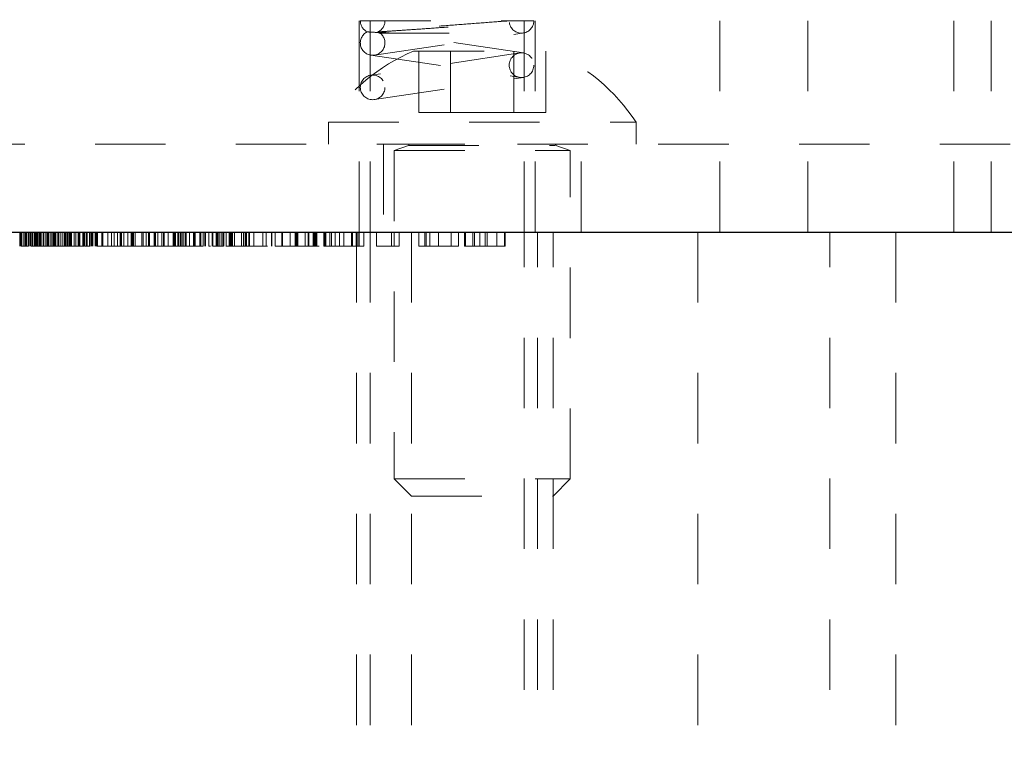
# Model space of a CAD drawing. Header units: inches. Extents: x 1880 to 2363, y -453 to -54.
# Tile 823 of 1056: x 2041.17 to 2042.57, y -80.88 to -79.84. Entities that reach past the tile are written whole.
import ezdxf

# ---------------------------------------------------------------- set-up
doc = ezdxf.new("R2010")
doc.units = ezdxf.units.IN
doc.header["$LTSCALE"] = 0.5
doc.header["$MEASUREMENT"] = 0
doc.linetypes.add('HIDDEN', pattern=[0.225, 0.15, -0.075])
for name, color, linetype in [('DIE-M-S3', 8, 'Continuous'), ('DSS-M-S', 53, 'Continuous'), ('SVD-M-S', 8, 'Continuous')]:
    doc.layers.add(name, color=color, linetype=linetype)

msp = doc.modelspace()

# ---------------------------------------------------------------- linework, layer by layer
at = {"layer": 'DIE-M-S3', "linetype": 'HIDDEN', "lineweight": 18}
for p, q in [((2041.65679, -79.64382), (2041.65679, -80.14382)), ((2041.67242, -79.64382), (2041.67242, -80.14382)), ((2041.89117, -80.14382), (2041.89117, -79.64382)), ((2041.90679, -80.14382), (2041.90679, -79.64382)), ((2042.16929, -79.64382), (2042.16929, -80.14382)), ((2042.29429, -80.14382), (2042.29429, -79.64382)), ((2042.50179, -80.14382), (2042.50179, -79.64382)), ((2042.55479, -80.14382), (2042.55479, -79.64382))]:
    msp.add_line(p, q, dxfattribs=at)
at = {"layer": 'DSS-M-S', "linetype": 'HIDDEN', "lineweight": 18}
for p, q in [((2041.08179, -80.01882), (2042.58179, -80.01882)), ((2041.69129, -80.01882), (2041.69129, -80.14382)), ((2041.97229, -80.14382), (2041.97229, -80.01882)), ((2041.17478, -80.16382), (2041.17478, -80.14382)), ((2041.17496, -80.16382), (2041.17496, -80.14382)), ((2041.175, -80.16382), (2041.175, -80.14382)), ((2041.17577, -80.16382), (2041.17577, -80.14382)), ((2041.17601, -80.16382), (2041.17601, -80.14382)), ((2041.17603, -80.16382), (2041.17603, -80.14382)), ((2041.17603, -80.16382), (2041.17603, -80.14382)), ((2041.17603, -80.16382), (2041.17603, -80.14382)), ((2041.17692, -80.16382), (2041.17692, -80.14382)), ((2041.17694, -80.16382), (2041.17694, -80.14382)), ((2041.17708, -80.16382), (2041.17708, -80.14382)), ((2041.17718, -80.16382), (2041.17718, -80.14382)), ((2041.17728, -80.16382), (2041.17728, -80.14382)), ((2041.17761, -80.16382), (2041.17761, -80.14382)), ((2041.1808, -80.16382), (2041.1808, -80.14382)), ((2041.18269, -80.16382), (2041.18269, -80.14382)), ((2041.18385, -80.16382), (2041.18385, -80.14382)), ((2041.18453, -80.16382), (2041.18453, -80.14382)), ((2041.18673, -80.16382), (2041.18673, -80.14382)), ((2041.18772, -80.16382), (2041.18772, -80.14382)), ((2041.18978, -80.16382), (2041.18978, -80.14382)), ((2041.19077, -80.16382), (2041.19077, -80.14382)), ((2041.19295, -80.16382), (2041.19295, -80.14382)), ((2041.19538, -80.16382), (2041.19538, -80.14382)), ((2041.19555, -80.16382), (2041.19555, -80.14382)), ((2041.19646, -80.16382), (2041.19646, -80.14382)), ((2041.1967, -80.16382), (2041.1967, -80.14382)), ((2041.19704, -80.16382), (2041.19704, -80.14382)), ((2041.19718, -80.16382), (2041.19718, -80.14382)), ((2041.19737, -80.16382), (2041.19737, -80.14382)), ((2041.19741, -80.16382), (2041.19741, -80.14382)), ((2041.19794, -80.16382), (2041.19794, -80.14382)), ((2041.19885, -80.16382), (2041.19885, -80.14382)), ((2041.2, -80.16382), (2041.2, -80.14382)), ((2041.20187, -80.16382), (2041.20187, -80.14382)), ((2041.20213, -80.16382), (2041.20213, -80.14382)), ((2041.20247, -80.16382), (2041.20247, -80.14382)), ((2041.20256, -80.16382), (2041.20256, -80.14382)), ((2041.2027, -80.16382), (2041.2027, -80.14382)), ((2041.20346, -80.16382), (2041.20346, -80.14382)), ((2041.20397, -80.16382), (2041.20397, -80.14382)), ((2041.20429, -80.16382), (2041.20429, -80.14382)), ((2041.20487, -80.16382), (2041.20487, -80.14382)), ((2041.20541, -80.16382), (2041.20541, -80.14382)), ((2041.20808, -80.16382), (2041.20808, -80.14382)), ((2041.20878, -80.16382), (2041.20878, -80.14382)), ((2041.2088, -80.16382), (2041.2088, -80.14382)), ((2041.21177, -80.16382), (2041.21177, -80.14382)), ((2041.21378, -80.16382), (2041.21378, -80.14382)), ((2041.21462, -80.16382), (2041.21462, -80.14382)), ((2041.21472, -80.16382), (2041.21472, -80.14382)), ((2041.215, -80.16382), (2041.215, -80.14382)), ((2041.21526, -80.16382), (2041.21526, -80.14382)), ((2041.21532, -80.16382), (2041.21532, -80.14382)), ((2041.21534, -80.16382), (2041.21534, -80.14382)), ((2041.2154, -80.16382), (2041.2154, -80.14382)), ((2041.21572, -80.16382), (2041.21572, -80.14382)), ((2041.21615, -80.16382), (2041.21615, -80.14382)), ((2041.2187, -80.16382), (2041.2187, -80.14382)), ((2041.21937, -80.16382), (2041.21937, -80.14382)), ((2041.22154, -80.16382), (2041.22154, -80.14382)), ((2041.22192, -80.16382), (2041.22192, -80.14382)), ((2041.22308, -80.16382), (2041.22308, -80.14382)), ((2041.22423, -80.16382), (2041.22423, -80.14382)), ((2041.22541, -80.16382), (2041.22541, -80.14382)), ((2041.22604, -80.16382), (2041.22604, -80.14382)), ((2041.22885, -80.16382), (2041.22885, -80.14382)), ((2041.22917, -80.16382), (2041.22917, -80.14382)), ((2041.23, -80.16382), (2041.23, -80.14382)), ((2041.23231, -80.16382), (2041.23231, -80.14382)), ((2041.23487, -80.16382), (2041.23487, -80.14382)), ((2041.23522, -80.16382), (2041.23522, -80.14382)), ((2041.23803, -80.16382), (2041.23803, -80.14382)), ((2041.23808, -80.16382), (2041.23808, -80.14382)), ((2041.23833, -80.16382), (2041.23833, -80.14382)), ((2041.23847, -80.16382), (2041.23847, -80.14382)), ((2041.23923, -80.16382), (2041.23923, -80.14382)), ((2041.23992, -80.16382), (2041.23992, -80.14382)), ((2041.24061, -80.16382), (2041.24061, -80.14382)), ((2041.24241, -80.16382), (2041.24241, -80.14382)), ((2041.24311, -80.16382), (2041.24311, -80.14382)), ((2041.24475, -80.16382), (2041.24475, -80.14382)), ((2041.24615, -80.16382), (2041.24615, -80.14382)), ((2041.24624, -80.16382), (2041.24624, -80.14382)), ((2041.24641, -80.16382), (2041.24641, -80.14382)), ((2041.24651, -80.16382), (2041.24651, -80.14382)), ((2041.24731, -80.16382), (2041.24731, -80.14382)), ((2041.24846, -80.16382), (2041.24846, -80.14382)), ((2041.25208, -80.16382), (2041.25208, -80.14382)), ((2041.25425, -80.16382), (2041.25425, -80.14382)), ((2041.25785, -80.16382), (2041.25785, -80.14382)), ((2041.25935, -80.16382), (2041.25935, -80.14382)), ((2041.25968, -80.16382), (2041.25968, -80.14382)), ((2041.26025, -80.16382), (2041.26025, -80.14382)), ((2041.26418, -80.16382), (2041.26418, -80.14382)), ((2041.26494, -80.16382), (2041.26494, -80.14382)), ((2041.26582, -80.16382), (2041.26582, -80.14382)), ((2041.26692, -80.16382), (2041.26692, -80.14382)), ((2041.26923, -80.16382), (2041.26923, -80.14382)), ((2041.26992, -80.14382), (2041.26992, -80.16382)), ((2041.27064, -80.16382), (2041.27064, -80.14382)), ((2041.27408, -80.16382), (2041.27408, -80.14382)), ((2041.275, -80.16382), (2041.275, -80.14382)), ((2041.27693, -80.16382), (2041.27693, -80.14382)), ((2041.27731, -80.16382), (2041.27731, -80.14382)), ((2041.27863, -80.16382), (2041.27863, -80.14382)), ((2041.28203, -80.16382), (2041.28203, -80.14382)), ((2041.28333, -80.16382), (2041.28333, -80.14382)), ((2041.28423, -80.16382), (2041.28423, -80.14382)), ((2041.28538, -80.16382), (2041.28538, -80.14382)), ((2041.29115, -80.16382), (2041.29115, -80.14382)), ((2041.29272, -80.16382), (2041.29272, -80.14382)), ((2041.29997, -80.16382), (2041.29997, -80.14382)), ((2041.30526, -80.16382), (2041.30526, -80.14382)), ((2041.30874, -80.16382), (2041.30874, -80.14382)), ((2041.31365, -80.16382), (2041.31365, -80.14382)), ((2041.31749, -80.14382), (2041.31749, -80.16382)), ((2041.31795, -80.16382), (2041.31795, -80.14382)), ((2041.31803, -80.16382), (2041.31803, -80.14382)), ((2041.31876, -80.16382), (2041.31876, -80.14382)), ((2041.31943, -80.16382), (2041.31943, -80.14382)), ((2041.32271, -80.16382), (2041.32271, -80.14382)), ((2041.32808, -80.16382), (2041.32808, -80.14382)), ((2041.33313, -80.16382), (2041.33313, -80.14382)), ((2041.33385, -80.16382), (2041.33385, -80.14382)), ((2041.33433, -80.16382), (2041.33433, -80.14382)), ((2041.335, -80.16382), (2041.335, -80.14382)), ((2041.3356, -80.16382), (2041.3356, -80.14382)), ((2041.33615, -80.16382), (2041.33615, -80.14382)), ((2041.33849, -80.16382), (2041.33849, -80.14382)), ((2041.33852, -80.16382), (2041.33852, -80.14382)), ((2041.34827, -80.16382), (2041.34827, -80.14382)), ((2041.3502, -80.16382), (2041.3502, -80.14382)), ((2041.35445, -80.16382), (2041.35445, -80.14382)), ((2041.35764, -80.16382), (2041.35764, -80.14382)), ((2041.35839, -80.16382), (2041.35839, -80.14382)), ((2041.35896, -80.16382), (2041.35896, -80.14382)), ((2041.3656, -80.16382), (2041.3656, -80.14382)), ((2041.36641, -80.16382), (2041.36641, -80.14382)), ((2041.36776, -80.16382), (2041.36776, -80.14382)), ((2041.37077, -80.16382), (2041.37077, -80.14382)), ((2041.37654, -80.16382), (2041.37654, -80.14382)), ((2041.3791, -80.16382), (2041.3791, -80.14382)), ((2041.37983, -80.16382), (2041.37983, -80.14382)), ((2041.38577, -80.16382), (2041.38577, -80.14382)), ((2041.39269, -80.16382), (2041.39269, -80.14382)), ((2041.39385, -80.16382), (2041.39385, -80.14382)), ((2041.39526, -80.16382), (2041.39526, -80.14382)), ((2041.396, -80.16382), (2041.396, -80.14382)), ((2041.3992, -80.16382), (2041.3992, -80.14382)), ((2041.39927, -80.16382), (2041.39927, -80.14382)), ((2041.40077, -80.16382), (2041.40077, -80.14382)), ((2041.40333, -80.16382), (2041.40333, -80.14382)), ((2041.40481, -80.16382), (2041.40481, -80.14382)), ((2041.40535, -80.16382), (2041.40535, -80.14382)), ((2041.40795, -80.16382), (2041.40795, -80.14382)), ((2041.41011, -80.16382), (2041.41011, -80.14382)), ((2041.41131, -80.16382), (2041.41131, -80.14382)), ((2041.41604, -80.16382), (2041.41604, -80.14382)), ((2041.42152, -80.16382), (2041.42152, -80.14382)), ((2041.42306, -80.16382), (2041.42306, -80.14382)), ((2041.42385, -80.16382), (2041.42385, -80.14382)), ((2041.43077, -80.16382), (2041.43077, -80.14382)), ((2041.43192, -80.16382), (2041.43192, -80.14382)), ((2041.43538, -80.16382), (2041.43538, -80.14382)), ((2041.43759, -80.16382), (2041.43759, -80.14382)), ((2041.43802, -80.16382), (2041.43802, -80.14382)), ((2041.4386, -80.16382), (2041.4386, -80.14382)), ((2041.43881, -80.16382), (2041.43881, -80.14382)), ((2041.43885, -80.16382), (2041.43885, -80.14382)), ((2041.44336, -80.16382), (2041.44336, -80.14382)), ((2041.44357, -80.16382), (2041.44357, -80.14382)), ((2041.44808, -80.16382), (2041.44808, -80.14382)), ((2041.44923, -80.16382), (2041.44923, -80.14382)), ((2041.45385, -80.16382), (2041.45385, -80.14382)), ((2041.45511, -80.16382), (2041.45511, -80.14382)), ((2041.45568, -80.16382), (2041.45568, -80.14382)), ((2041.45673, -80.16382), (2041.45673, -80.14382)), ((2041.45888, -80.16382), (2041.45888, -80.14382)), ((2041.46192, -80.16382), (2041.46192, -80.14382)), ((2041.46218, -80.16382), (2041.46218, -80.14382)), ((2041.46423, -80.16382), (2041.46423, -80.14382)), ((2041.46449, -80.16382), (2041.46449, -80.14382)), ((2041.46785, -80.16382), (2041.46785, -80.14382)), ((2041.47227, -80.16382), (2041.47227, -80.14382)), ((2041.47362, -80.16382), (2041.47362, -80.14382)), ((2041.47487, -80.16382), (2041.47487, -80.14382)), ((2041.47512, -80.16382), (2041.47512, -80.14382)), ((2041.47544, -80.16382), (2041.47544, -80.14382)), ((2041.47602, -80.16382), (2041.47602, -80.14382)), ((2041.47718, -80.16382), (2041.47718, -80.14382)), ((2041.47995, -80.16382), (2041.47995, -80.14382)), ((2041.48985, -80.16382), (2041.48985, -80.14382)), ((2041.4927, -80.16382), (2041.4927, -80.14382)), ((2041.49308, -80.16382), (2041.49308, -80.14382)), ((2041.49564, -80.16382), (2041.49564, -80.14382)), ((2041.49678, -80.16382), (2041.49678, -80.14382)), ((2041.5, -80.16382), (2041.5, -80.14382)), ((2041.50115, -80.16382), (2041.50115, -80.14382)), ((2041.50718, -80.16382), (2041.50718, -80.14382)), ((2041.51984, -80.16382), (2041.51984, -80.14382)), ((2041.52482, -80.16382), (2041.52482, -80.14382)), ((2041.53223, -80.16382), (2041.53223, -80.14382)), ((2041.53283, -80.16382), (2041.53283, -80.14382)), ((2041.53283, -80.16382), (2041.53283, -80.14382)), ((2041.53737, -80.16382), (2041.53737, -80.14382)), ((2041.54699, -80.16382), (2041.54699, -80.14382)), ((2041.54806, -80.16382), (2041.54806, -80.14382)), ((2041.55903, -80.16382), (2041.55903, -80.14382)), ((2041.56577, -80.14382), (2041.56577, -80.16382)), ((2041.56699, -80.16382), (2041.56699, -80.14382)), ((2041.56738, -80.16382), (2041.56738, -80.14382)), ((2041.56744, -80.16382), (2041.56744, -80.14382)), ((2041.56827, -80.16382), (2041.56827, -80.14382)), ((2041.56895, -80.16382), (2041.56895, -80.14382)), ((2041.56896, -80.16382), (2041.56896, -80.14382)), ((2041.56959, -80.16382), (2041.56959, -80.14382)), ((2041.56974, -80.16382), (2041.56974, -80.14382)), ((2041.58016, -80.16382), (2041.58016, -80.14382)), ((2041.58438, -80.16382), (2041.58438, -80.14382)), ((2041.58545, -80.16382), (2041.58545, -80.14382)), ((2041.59143, -80.16382), (2041.59143, -80.14382)), ((2041.5923, -80.16382), (2041.5923, -80.14382)), ((2041.59362, -80.16382), (2041.59362, -80.14382)), ((2041.59507, -80.16382), (2041.59507, -80.14382)), ((2041.59613, -80.16382), (2041.59613, -80.14382)), ((2041.59654, -80.16382), (2041.59654, -80.14382)), ((2041.59654, -80.16382), (2041.59654, -80.14382)), ((2041.60682, -80.16382), (2041.60682, -80.14382)), ((2041.6078, -80.16382), (2041.6078, -80.14382)), ((2041.60818, -80.16382), (2041.60818, -80.14382)), ((2041.60928, -80.16382), (2041.60928, -80.14382)), ((2041.60951, -80.16382), (2041.60951, -80.14382)), ((2041.6154, -80.16382), (2041.6154, -80.14382)), ((2041.6175, -80.16382), (2041.6175, -80.14382)), ((2041.62283, -80.16382), (2041.62283, -80.14382)), ((2041.62893, -80.16382), (2041.62893, -80.14382)), ((2041.62919, -80.16382), (2041.62919, -80.14382)), ((2041.63501, -80.16382), (2041.63501, -80.14382)), ((2041.63513, -80.16382), (2041.63513, -80.14382)), ((2041.64591, -80.16382), (2041.64591, -80.14382)), ((2041.64761, -80.16382), (2041.64761, -80.14382)), ((2041.65276, -80.16382), (2041.65276, -80.14382)), ((2041.65329, -80.14382), (2041.65329, -82.39382)), ((2041.65506, -80.16382), (2041.65506, -80.14382)), ((2041.65708, -80.16382), (2041.65708, -80.14382)), ((2041.66344, -80.16382), (2041.66344, -80.14382)), ((2041.67242, -80.14382), (2041.67242, -82.39382)), ((2041.68161, -80.16382), (2041.68161, -80.14382)), ((2041.70297, -80.16382), (2041.70297, -80.14382)), ((2041.70678, -80.16382), (2041.70678, -80.14382)), ((2041.71366, -80.16382), (2041.71366, -80.14382)), ((2041.73129, -80.14382), (2041.73129, -82.39382)), ((2041.74143, -80.16382), (2041.74143, -80.14382)), ((2041.75001, -80.16382), (2041.75001, -80.14382)), ((2041.75212, -80.16382), (2041.75212, -80.14382)), ((2041.75744, -80.16382), (2041.75744, -80.14382)), ((2041.76963, -80.16382), (2041.76963, -80.14382)), ((2041.76975, -80.16382), (2041.76975, -80.14382)), ((2041.78737, -80.16382), (2041.78737, -80.14382)), ((2041.79806, -80.16382), (2041.79806, -80.14382)), ((2041.80661, -80.16382), (2041.80661, -80.14382)), ((2041.80767, -80.16382), (2041.80767, -80.14382)), ((2041.80781, -80.16382), (2041.80781, -80.14382)), ((2041.81836, -80.16382), (2041.81836, -80.14382)), ((2041.82051, -80.16382), (2041.82051, -80.14382)), ((2041.82837, -80.16382), (2041.82837, -80.14382)), ((2041.83579, -80.16382), (2041.83579, -80.14382)), ((2041.83602, -80.16382), (2041.83602, -80.14382)), ((2041.83866, -80.16382), (2041.83866, -80.14382)), ((2041.85255, -80.16382), (2041.85255, -80.14382)), ((2041.86323, -80.16382), (2041.86323, -80.14382)), ((2041.8643, -80.16382), (2041.8643, -80.14382)), ((2041.89117, -82.39382), (2041.89117, -80.14382)), ((2041.91029, -82.39382), (2041.91029, -80.14382)), ((2041.93229, -82.39382), (2041.93229, -80.14382)), ((2042.13804, -80.14382), (2042.13804, -82.39382)), ((2042.32554, -82.39382), (2042.32554, -80.14382)), ((2042.41929, -80.14382), (2042.41929, -82.39382)), ((2041.19885, -80.16382), (2041.19077, -80.16382)), ((2041.20541, -80.16382), (2041.19885, -80.16382)), ((2041.23847, -80.16382), (2041.20541, -80.16382)), ((2041.24846, -80.16382), (2041.23847, -80.16382)), ((2041.25968, -80.16382), (2041.25104, -80.16382)), ((2041.275, -80.16382), (2041.26692, -80.16382)), ((2041.29115, -80.16382), (2041.28423, -80.16382)), ((2041.29997, -80.16382), (2041.29115, -80.16382)), ((2041.31365, -80.16382), (2041.29997, -80.16382)), ((2041.35445, -80.16382), (2041.31365, -80.16382)), ((2041.36776, -80.16382), (2041.35445, -80.16382)), ((2041.37654, -80.16382), (2041.36776, -80.16382)), ((2041.3791, -80.16382), (2041.37654, -80.16382)), ((2041.3791, -80.16382), (2041.38577, -80.16382)), ((2041.39269, -80.16382), (2041.38577, -80.16382)), ((2041.43538, -80.16382), (2041.39269, -80.16382)), ((2041.4455, -80.16382), (2041.44336, -80.16382)), ((2041.47544, -80.16382), (2041.46766, -80.16382)), ((2041.50718, -80.16382), (2041.5, -80.16382)), ((2041.50558, -80.16382), (2041.52667, -80.16382)), ((2041.59654, -80.16382), (2041.59993, -80.16382)), ((2041.71366, -80.16382), (2041.70297, -80.16382)), ((2041.8643, -80.16382), (2041.80661, -80.16382))]:
    msp.add_line(p, q, dxfattribs=at)
at = {"layer": 'DSS-M-S', "linetype": 'Continuous', "lineweight": 25}
msp.add_line((2034.68179, -80.14382), (2047.18179, -80.14382), dxfattribs=at)
at = {"layer": 'DSS-M-S', "linetype": 'HIDDEN', "lineweight": 18}
for points, knots in [([(2041.18736, -80.16382), (2041.18732, -80.16382), (2041.18418, -80.16382), (2041.18054, -80.16382), (2041.17694, -80.16382)], [0, 0, 0, 0, 0.013063, 1, 1, 1, 1]), ([(2041.26003, -80.16382), (2041.25809, -80.16382), (2041.25381, -80.16382), (2041.24891, -80.16382), (2041.24624, -80.16382)], [0, 0, 0, 0, 0.45490193, 1, 1, 1, 1]), ([(2041.24651, -80.16382), (2041.24897, -80.16382), (2041.25389, -80.16382), (2041.26149, -80.16382), (2041.26418, -80.16382), (2041.26582, -80.16382)], [0, 0, 0, 0, 0.2802572, 0.5607811, 1, 1, 1, 1]), ([(2041.45673, -80.16382), (2041.45563, -80.16382), (2041.45342, -80.16382), (2041.45098, -80.16382), (2041.44947, -80.16382), (2041.44931, -80.16382), (2041.44923, -80.16382)], [0, 0, 0, 0, 0.27958116, 0.55914317, 0.77957542, 1, 1, 1, 1]), ([(2041.46423, -80.16382), (2041.4641, -80.16382), (2041.46384, -80.16382), (2041.46179, -80.16382), (2041.45934, -80.16382), (2041.4576, -80.16382), (2041.45673, -80.16382)], [0, 0, 0, 0, 0.2794691, 0.5593578, 0.7796739, 1, 1, 1, 1]), ([(2041.46785, -80.16382), (2041.47007, -80.16382), (2041.47404, -80.16382), (2041.47814, -80.16382), (2041.47995, -80.16382)], [0, 0, 0, 0, 0.5599058, 1, 1, 1, 1]), ([(2041.50115, -80.16382), (2041.50065, -80.16382), (2041.49964, -80.16382), (2041.49245, -80.16382), (2041.48414, -80.16382), (2041.47834, -80.16382), (2041.47544, -80.16382)], [0, 0, 0, 0, 0.2791829, 0.5590851, 0.779446, 1, 1, 1, 1]), ([(2041.56827, -80.16382), (2041.56468, -80.16382), (2041.55751, -80.16382), (2041.54797, -80.16382), (2041.53826, -80.16382), (2041.53774, -80.16382), (2041.53737, -80.16382)], [0, 0, 0, 0, 0.1871549, 0.3739381, 0.5606233, 1, 1, 1, 1]), ([(2041.54806, -80.16382), (2041.54843, -80.16382), (2041.54917, -80.16382), (2041.55419, -80.16382), (2041.56073, -80.16382), (2041.5652, -80.16382), (2041.56744, -80.16382)], [0, 0, 0, 0, 0.2797125, 0.5592399, 0.7794049, 1, 1, 1, 1]), ([(2041.59613, -80.16382), (2041.59566, -80.16382), (2041.59472, -80.16382), (2041.58763, -80.16382), (2041.57811, -80.16382), (2041.57155, -80.16382), (2041.56827, -80.16382)], [0, 0, 0, 0, 0.28002712, 0.5594395, 0.7795586, 1, 1, 1, 1]), ([(2041.6154, -80.16382), (2041.61239, -80.16382), (2041.60701, -80.16382), (2041.60688, -80.16382), (2041.60682, -80.16382)], [0, 0, 0, 0, 0.5578599, 1, 1, 1, 1]), ([(2041.63513, -80.16382), (2041.63093, -80.16382), (2041.62344, -80.16382), (2041.61785, -80.16382), (2041.6154, -80.16382)], [0, 0, 0, 0, 0.5599424, 1, 1, 1, 1]), ([(2041.66344, -80.16382), (2041.66306, -80.16382), (2041.66258, -80.16382), (2041.65482, -80.16382), (2041.64735, -80.16382), (2041.64001, -80.16382), (2041.63513, -80.16382)], [0, 0, 0, 0, 0.4997948, 0.6254512, 0.7509263, 1, 1, 1, 1]), ([(2041.63513, -80.16382), (2041.63687, -80.16382), (2041.64036, -80.16382), (2041.64496, -80.16382), (2041.64861, -80.16382), (2041.65262, -80.16382), (2041.6527, -80.16382), (2041.65276, -80.16382)], [0, 0, 0, 0, 0.1248849, 0.2497884, 0.374806, 0.4999379, 1, 1, 1, 1]), ([(2041.70297, -80.16382), (2041.69926, -80.16382), (2041.69262, -80.16382), (2041.68497, -80.16382), (2041.68161, -80.16382)], [0, 0, 0, 0, 0.5596689, 1, 1, 1, 1]), ([(2041.75001, -80.16382), (2041.74701, -80.16382), (2041.74162, -80.16382), (2041.74149, -80.16382), (2041.74143, -80.16382)], [0, 0, 0, 0, 0.5578599, 1, 1, 1, 1]), ([(2041.76975, -80.16382), (2041.76555, -80.16382), (2041.75805, -80.16382), (2041.75247, -80.16382), (2041.75001, -80.16382)], [0, 0, 0, 0, 0.55994243, 1, 1, 1, 1]), ([(2041.79806, -80.16382), (2041.79767, -80.16382), (2041.79719, -80.16382), (2041.78943, -80.16382), (2041.78197, -80.16382), (2041.77463, -80.16382), (2041.76975, -80.16382)], [0, 0, 0, 0, 0.4997948, 0.6254512, 0.7509263, 1, 1, 1, 1]), ([(2041.76975, -80.16382), (2041.77149, -80.16382), (2041.77498, -80.16382), (2041.77957, -80.16382), (2041.78322, -80.16382), (2041.78723, -80.16382), (2041.78731, -80.16382), (2041.78737, -80.16382)], [0, 0, 0, 0, 0.1248849, 0.2497884, 0.374806, 0.4999379, 1, 1, 1, 1])]:
    msp.add_open_spline(points, degree=3, knots=knots, dxfattribs=at)
at = {"layer": 'SVD-M-S', "linetype": 'HIDDEN', "lineweight": 18}
for p, q in [((2041.65854, -79.84382), (2041.87004, -79.84382)), ((2041.67862, -79.89263), (2041.89012, -79.86113)), ((2041.68461, -79.86132), (2041.88754, -79.86132)), ((2041.89012, -79.88951), (2041.69546, -79.86052)), ((2041.73429, -79.88682), (2041.92929, -79.88682)), ((2041.74173, -79.97382), (2041.74173, -79.88682)), ((2041.78676, -79.97382), (2041.78676, -79.88682)), ((2041.87683, -79.97382), (2041.87683, -79.88682)), ((2041.92186, -79.97382), (2041.92186, -79.88682)), ((2041.88496, -79.88951), (2041.67346, -79.92101)), ((2041.67346, -79.89263), (2041.88496, -79.92413)), ((2041.67862, -79.95563), (2041.89012, -79.92413)), ((2041.74173, -79.97382), (2041.78676, -79.97382)), ((2041.78676, -79.97382), (2041.87683, -79.97382)), ((2041.87683, -79.97382), (2041.92186, -79.97382)), ((2041.61329, -79.98782), (2042.05029, -79.98782)), ((2041.61329, -79.98782), (2041.61329, -80.01882)), ((2042.05029, -80.01882), (2042.05029, -79.98782)), ((2041.70679, -80.01882), (2041.70679, -80.01921)), ((2041.70679, -80.01921), (2041.95679, -80.01921)), ((2041.7271, -80.02074), (2041.70679, -80.02813)), ((2041.7271, -80.02074), (2041.93471, -80.02074)), ((2041.95679, -80.02813), (2041.93649, -80.02074)), ((2041.95679, -80.01921), (2041.95679, -80.01882)), ((2041.70679, -80.02813), (2041.95679, -80.02813)), ((2041.70679, -80.02813), (2041.70679, -80.49432)), ((2041.95679, -80.49432), (2041.95679, -80.02813)), ((2041.70679, -80.49432), (2041.95679, -80.49432)), ((2041.70679, -80.49432), (2041.73129, -80.51882)), ((2041.93229, -80.51882), (2041.95679, -80.49432)), ((2041.73129, -80.51882), (2041.93229, -80.51882))]:
    msp.add_line(p, q, dxfattribs=at)
for centre in [(2041.88754, -79.90682), (2041.67604, -79.93832)]:
    msp.add_circle(centre, 0.0175, dxfattribs=at)
for centre, radius, start, end in [((2041.67604, -79.84382), 0.0175, 180, 244.1949), ((2041.67604, -79.84382), 0.0175, 294.60211, 0), ((2041.88754, -79.84382), 0.0175, 188.47114, 0), ((2041.67604, -79.87532), 0.0175, 115.84193, 64.15807), ((2041.83928, -80.13557), 0.27, 112.88177, 146.82246), ((2041.82431, -80.13557), 0.27, 33.17754, 67.11823), ((2041.72683, -80.02), 0.000787, 290, 90), ((2041.93676, -80.02), 0.000787, 90, 250)]:
    msp.add_arc(centre, radius, start, end, dxfattribs=at)
for points, knots in [([(2041.87004, -79.84382), (2041.86883, -79.84391), (2041.85797, -79.84472), (2041.8334, -79.84656), (2041.7937, -79.84957), (2041.75362, -79.85266), (2041.71763, -79.85549), (2041.68969, -79.85775), (2041.67168, -79.85928), (2041.6695, -79.85947), (2041.66841, -79.85957)], [0, 0, 0, 0, 0.0183197, 0.1635643, 0.3063496, 0.4467904, 0.5854506, 0.7233058, 0.8622416, 1, 1, 1, 1]), ([(2041.87004, -79.84382), (2041.87325, -79.84382), (2041.87971, -79.84382), (2041.88866, -79.84382), (2041.89658, -79.84382), (2041.90346, -79.84382), (2041.90446, -79.84382), (2041.90504, -79.84382)], [0, 0, 0, 0, 0.1480739, 0.2983875, 0.5002383, 0.7073597, 1, 1, 1, 1]), ([(2041.68367, -79.85957), (2041.68468, -79.85967), (2041.68618, -79.85982), (2041.69363, -79.86054), (2041.69774, -79.86095), (2041.69968, -79.86116), (2041.70044, -79.86125), (2041.70063, -79.8613), (2041.70058, -79.86131), (2041.70044, -79.86132), (2041.7002, -79.86132), (2041.69991, -79.86131), (2041.69943, -79.86129), (2041.69826, -79.86124), (2041.69453, -79.86105), (2041.68556, -79.86053), (2041.67384, -79.85987), (2041.66873, -79.85959), (2041.66846, -79.85957), (2041.66841, -79.85957)], [0, 0, 0, 0, 0.2379614, 0.3558648, 0.4139563, 0.4430096, 0.4576723, 0.4650202, 0.468145, 0.4713047, 0.4731896, 0.4750753, 0.4777409, 0.4826796, 0.4989153, 0.5638328, 0.7365381, 0.9556022, 1, 1, 1, 1]), ([(2041.68367, -79.85957), (2041.68377, -79.85956), (2041.6842, -79.85953), (2041.69144, -79.85907), (2041.71075, -79.85778), (2041.73791, -79.85591), (2041.76923, -79.85371), (2041.801, -79.85144), (2041.82972, -79.84936), (2041.85254, -79.8477), (2041.86417, -79.84684), (2041.86802, -79.84656), (2041.86918, -79.84647), (2041.86959, -79.84644), (2041.8699, -79.84642), (2041.87007, -79.84641), (2041.87021, -79.8464), (2041.87022, -79.8464), (2041.87023, -79.8464)], [0, 0, 0, 0, 0.03098211, 0.13909616, 0.2504876, 0.36232093, 0.47307836, 0.5820155, 0.68890031, 0.79398709, 0.89894063, 0.9391461, 0.94917767, 0.96667595, 0.97104888, 0.98044093, 0.98998471, 1, 1, 1, 1])]:
    msp.add_open_spline(points, degree=3, knots=knots, dxfattribs=at)

doc.saveas('drawing.dxf')
